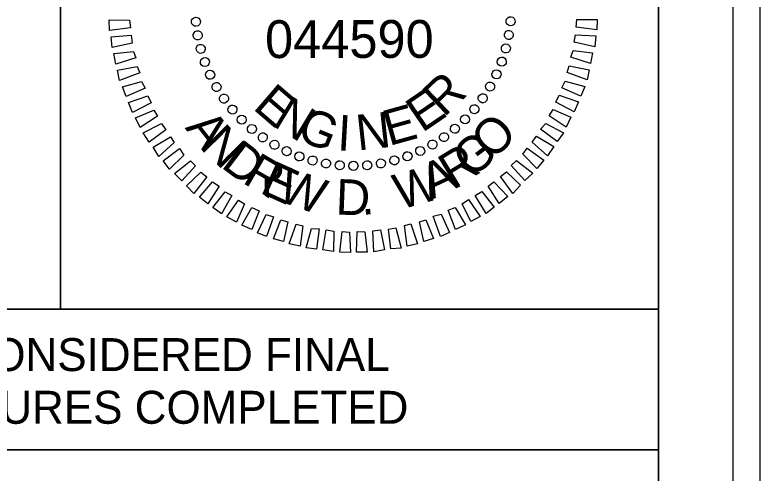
# Model space of a CAD drawing. Extents: x 2320980 to 2456309, y 595047 to 606177.
# Drawn here: x 2456020.58 to 2456045.51, y 596701.59 to 596716.89 of the extents above; entities that cross this region are included whole.
import ezdxf

# ---------------------------------------------------------------- set-up
doc = ezdxf.new("R2010")
doc.units = 0
for name, color, linetype in [('Default', 7, 'Continuous'), ('Prop Dimension', 7, 'Continuous'), ('Sheet Plan CELL', 7, 'Continuous'), ('Sheet Plot Border Inside CELL', 7, 'Continuous'), ('Sheet Plot Border Outside CELL', 7, 'Continuous'), ('Sheet Sticker Exception Certification CELL', 7, 'Continuous')]:
    doc.layers.add(name, color=color, linetype=linetype)

msp = doc.modelspace()

# ---------------------------------------------------------------- linework, layer by layer
at = {"layer": 'Default'}
for p, q in [((2456026.634, 596716.653), (2456026.634, 596716.653)), ((2456026.634, 596716.653), (2456026.634, 596716.653)), ((2456037.167, 596716.673), (2456037.167, 596716.673)), ((2456037.167, 596716.673), (2456037.167, 596716.673)), ((2456026.705, 596716.212), (2456026.705, 596716.212)), ((2456026.705, 596716.212), (2456026.705, 596716.212)), ((2456037.102, 596716.218), (2456037.102, 596716.218)), ((2456037.102, 596716.218), (2456037.102, 596716.218)), ((2456026.799, 596715.75), (2456026.799, 596715.75)), ((2456026.799, 596715.75), (2456026.799, 596715.75)), ((2456037.015, 596715.774), (2456037.015, 596715.774)), ((2456037.015, 596715.774), (2456037.015, 596715.774)), ((2456026.933, 596715.31), (2456026.933, 596715.31)), ((2456026.933, 596715.31), (2456026.933, 596715.31)), ((2456036.876, 596715.329), (2456036.876, 596715.329)), ((2456036.876, 596715.329), (2456036.876, 596715.329)), ((2456027.11, 596714.882), (2456027.11, 596714.882)), ((2456027.11, 596714.882), (2456027.11, 596714.882)), ((2456036.695, 596714.905), (2456036.695, 596714.905)), ((2456036.695, 596714.905), (2456036.695, 596714.905)), ((2456036.492, 596714.49), (2456036.492, 596714.49)), ((2456036.492, 596714.49), (2456036.492, 596714.49)), ((2456027.328, 596714.486), (2456027.328, 596714.486)), ((2456027.328, 596714.486), (2456027.328, 596714.486)), ((2456027.577, 596714.09), (2456027.577, 596714.09)), ((2456027.577, 596714.09), (2456027.577, 596714.09)), ((2456036.236, 596714.106), (2456036.236, 596714.106)), ((2456036.236, 596714.106), (2456036.236, 596714.106)), ((2456027.848, 596713.727), (2456027.848, 596713.727)), ((2456027.848, 596713.727), (2456027.848, 596713.727)), ((2456035.958, 596713.721), (2456035.958, 596713.721)), ((2456035.958, 596713.721), (2456035.958, 596713.721)), ((2456028.17, 596713.385), (2456028.17, 596713.385)), ((2456028.17, 596713.385), (2456028.17, 596713.385)), ((2456035.649, 596713.399), (2456035.649, 596713.399)), ((2456035.649, 596713.399), (2456035.649, 596713.399)), ((2456028.492, 596713.075), (2456028.492, 596713.075)), ((2456028.492, 596713.075), (2456028.492, 596713.075)), ((2456035.297, 596713.077), (2456035.297, 596713.077)), ((2456035.297, 596713.077), (2456035.297, 596713.077)), ((2456028.876, 596712.798), (2456028.876, 596712.798)), ((2456028.876, 596712.798), (2456028.876, 596712.798)), ((2456034.943, 596712.807), (2456034.943, 596712.807)), ((2456034.943, 596712.807), (2456034.943, 596712.807)), ((2456029.261, 596712.541), (2456029.261, 596712.541)), ((2456029.261, 596712.541), (2456029.261, 596712.541)), ((2456034.548, 596712.557), (2456034.548, 596712.557)), ((2456034.548, 596712.557), (2456034.548, 596712.557)), ((2456029.675, 596712.329), (2456029.675, 596712.329)), ((2456029.675, 596712.329), (2456029.675, 596712.329)), ((2456034.141, 596712.339), (2456034.141, 596712.339)), ((2456034.141, 596712.339), (2456034.141, 596712.339)), ((2456030.089, 596712.147), (2456030.089, 596712.147)), ((2456030.089, 596712.147), (2456030.089, 596712.147)), ((2456030.545, 596712.019), (2456030.545, 596712.019)), ((2456030.545, 596712.019), (2456030.545, 596712.019)), ((2456033.283, 596712.028), (2456033.283, 596712.028)), ((2456033.283, 596712.028), (2456033.283, 596712.028)), ((2456033.713, 596712.162), (2456033.713, 596712.162)), ((2456033.713, 596712.162), (2456033.713, 596712.162)), ((2456030.989, 596711.932), (2456030.989, 596711.932)), ((2456030.989, 596711.932), (2456030.989, 596711.932)), ((2456031.443, 596711.867), (2456031.443, 596711.867)), ((2456031.443, 596711.867), (2456031.443, 596711.867)), ((2456031.907, 596711.844), (2456031.907, 596711.844)), ((2456031.907, 596711.844), (2456031.907, 596711.844)), ((2456032.37, 596711.863), (2456032.37, 596711.863)), ((2456032.37, 596711.863), (2456032.37, 596711.863)), ((2456032.822, 596711.935), (2456032.822, 596711.935)), ((2456032.822, 596711.935), (2456032.822, 596711.935))]:
    msp.add_line(p, q, dxfattribs=at)
for points in [[(2456039.377, 596716.735), (2456040.062, 596716.738), (2456040.048, 596716.39), (2456039.351, 596716.482)], [(2456024.446, 596716.464), (2456023.753, 596716.367), (2456023.736, 596716.725), (2456024.421, 596716.717)], [(2456024.509, 596715.949), (2456023.837, 596715.799), (2456023.799, 596716.157), (2456024.472, 596716.212)], [(2456039.334, 596716.229), (2456040.009, 596716.189), (2456039.974, 596715.831), (2456039.286, 596715.986)], [(2456024.624, 596715.457), (2456023.964, 596715.244), (2456023.894, 596715.601), (2456024.556, 596715.666)], [(2456039.25, 596715.701), (2456039.904, 596715.629), (2456039.837, 596715.269), (2456039.18, 596715.478)], [(2456024.759, 596714.953), (2456024.08, 596714.698), (2456024.02, 596715.044), (2456024.671, 596715.173)], [(2456039.123, 596715.193), (2456039.789, 596715.057), (2456039.721, 596714.719), (2456039.053, 596714.97)], [(2456024.938, 596714.451), (2456024.3, 596714.165), (2456024.178, 596714.49), (2456024.817, 596714.67)], [(2456038.985, 596714.685), (2456039.641, 596714.507), (2456039.51, 596714.178), (2456038.873, 596714.461)], [(2456025.136, 596713.959), (2456024.521, 596713.632), (2456024.378, 596713.966), (2456025.027, 596714.189)], [(2456038.782, 596714.217), (2456039.43, 596713.988), (2456039.288, 596713.658), (2456038.671, 596713.983)], [(2456025.355, 596713.511), (2456024.773, 596713.131), (2456024.619, 596713.455), (2456025.225, 596713.709)], [(2456038.581, 596713.729), (2456039.176, 596713.477), (2456039.024, 596713.147), (2456038.448, 596713.526)], [(2456025.627, 596713.053), (2456025.077, 596712.642), (2456024.871, 596712.954), (2456025.486, 596713.261)], [(2456038.337, 596713.271), (2456038.933, 596712.956), (2456038.718, 596712.668), (2456038.162, 596713.078)], [(2456025.91, 596712.626), (2456025.402, 596712.163), (2456025.206, 596712.475), (2456025.79, 596712.824)], [(2456038.029, 596712.844), (2456038.604, 596712.497), (2456038.4, 596712.188), (2456037.885, 596712.641)], [(2456026.233, 596712.211), (2456025.757, 596711.738), (2456025.542, 596712.019), (2456026.092, 596712.429)], [(2456037.721, 596712.438), (2456038.276, 596712.038), (2456038.039, 596711.759), (2456037.566, 596712.246)], [(2456026.619, 596711.849), (2456026.165, 596711.346), (2456025.918, 596711.594), (2456026.458, 596712.015)], [(2456037.36, 596712.031), (2456037.905, 596711.61), (2456037.636, 596711.362), (2456037.184, 596711.859)], [(2456027.005, 596711.488), (2456026.573, 596710.932), (2456026.327, 596711.18), (2456026.802, 596711.642)], [(2456037.02, 596711.656), (2456037.491, 596711.202), (2456037.233, 596710.933), (2456036.822, 596711.494)], [(2456027.411, 596711.169), (2456027.033, 596710.583), (2456026.754, 596710.809), (2456027.198, 596711.313)], [(2456036.604, 596711.322), (2456037.067, 596710.825), (2456036.776, 596710.598), (2456036.407, 596711.17)], [(2456036.2, 596710.998), (2456036.61, 596710.468), (2456036.34, 596710.263), (2456035.981, 596710.857)], [(2456027.838, 596710.861), (2456027.492, 596710.244), (2456027.204, 596710.459), (2456027.615, 596710.984)], [(2456028.265, 596710.585), (2456027.992, 596709.968), (2456027.673, 596710.152), (2456028.063, 596710.708)], [(2456035.752, 596710.726), (2456036.141, 596710.165), (2456035.829, 596709.99), (2456035.544, 596710.585)], [(2456028.754, 596710.352), (2456028.503, 596709.726), (2456028.173, 596709.867), (2456028.51, 596710.463)], [(2456035.304, 596710.465), (2456035.652, 596709.881), (2456035.317, 596709.728), (2456035.074, 596710.366)], [(2456029.232, 596710.15), (2456029.002, 596709.493), (2456028.694, 596709.613), (2456028.988, 596710.23)], [(2456029.709, 596709.98), (2456029.564, 596709.324), (2456029.235, 596709.413), (2456029.476, 596710.049)], [(2456034.322, 596710.046), (2456034.586, 596709.43), (2456034.261, 596709.329), (2456034.112, 596709.979)], [(2456034.845, 596710.235), (2456035.119, 596709.629), (2456034.817, 596709.497), (2456034.572, 596710.167)], [(2456030.217, 596709.853), (2456030.125, 596709.167), (2456029.754, 596709.243), (2456029.995, 596709.901)], [(2456030.756, 596709.747), (2456030.674, 596709.071), (2456030.326, 596709.118), (2456030.503, 596709.764)], [(2456033.325, 596709.785), (2456033.507, 596709.104), (2456033.16, 596709.076), (2456033.074, 596709.738)], [(2456033.829, 596709.91), (2456034.052, 596709.251), (2456033.706, 596709.171), (2456033.609, 596709.854)], [(2456031.253, 596709.672), (2456031.234, 596708.987), (2456030.885, 596709.044), (2456030.999, 596709.709)], [(2456031.78, 596709.64), (2456031.804, 596708.956), (2456031.456, 596708.97), (2456031.527, 596709.656)], [(2456032.285, 596709.649), (2456032.361, 596708.967), (2456032.014, 596708.97), (2456032.033, 596709.656)], [(2456032.811, 596709.712), (2456032.95, 596709.041), (2456032.593, 596708.981), (2456032.559, 596709.676)]]:
    msp.add_lwpolyline(points, close=True, dxfattribs=at)
for centre, major_axis in [((2456026.638, 596716.665), (-0.151, -0.013)), ((2456037.163, 596716.68), (0.151, -0.013)), ((2456026.699, 596716.209), (-0.149, -0.027)), ((2456037.103, 596716.223), (0.149, -0.026)), ((2456026.799, 596715.759), (-0.146, -0.039)), ((2456037.004, 596715.773), (0.147, -0.039)), ((2456026.938, 596715.319), (-0.142, -0.052)), ((2456036.866, 596715.333), (0.143, -0.052)), ((2456027.115, 596714.894), (-0.137, -0.064)), ((2456036.691, 596714.907), (0.138, -0.064)), ((2456027.329, 596714.485), (-0.131, -0.076)), ((2456036.478, 596714.498), (0.131, -0.076)), ((2456027.577, 596714.097), (-0.124, -0.087)), ((2456036.231, 596714.109), (0.124, -0.087)), ((2456027.858, 596713.732), (-0.116, -0.098)), ((2456035.951, 596713.743), (0.116, -0.097)), ((2456028.17, 596713.393), (-0.107, -0.107)), ((2456035.64, 596713.403), (0.107, -0.107)), ((2456028.51, 596713.082), (-0.097, -0.116)), ((2456035.301, 596713.091), (0.098, -0.116)), ((2456028.876, 596712.802), (-0.087, -0.124)), ((2456034.936, 596712.81), (0.087, -0.124)), ((2456029.265, 596712.555), (-0.076, -0.131)), ((2456029.674, 596712.342), (-0.064, -0.138)), ((2456034.139, 596712.349), (0.064, -0.137)), ((2456034.548, 596712.562), (0.076, -0.131)), ((2456030.1, 596712.167), (-0.052, -0.143)), ((2456033.714, 596712.172), (0.052, -0.142)), ((2456030.54, 596712.029), (-0.039, -0.147)), ((2456030.99, 596711.93), (-0.026, -0.149)), ((2456031.447, 596711.87), (-0.013, -0.151)), ((2456031.907, 596711.851), (0, -0.152)), ((2456032.368, 596711.871), (0.013, -0.151)), ((2456032.824, 596711.932), (0.027, -0.149)), ((2456033.274, 596712.033), (0.039, -0.146))]:
    msp.add_ellipse(centre, major_axis=major_axis, ratio=0.999708, dxfattribs=at)
at = {"layer": 'Prop Dimension'}
msp.add_lwpolyline([(2455998.637, 596702.366), (2456042.107, 596702.366), (2456042.107, 596698.09), (2455998.637, 596698.09)], close=True, dxfattribs=at)
at = {"layer": 'Sheet Plan CELL'}
for points in [[(2455742.104, 596527.076), (2455742.099, 596737.071), (2456002.097, 596737.079), (2456002.099, 596707.066), (2456042.107, 596707.064), (2456042.107, 596527.076)], [(2456042.112, 596737.076), (2455742.104, 596737.076), (2455742.104, 596527.076), (2456042.107, 596527.076)], [(2456002.097, 596729.564), (2456022.107, 596729.564), (2456022.107, 596707.061), (2456002.099, 596707.066)], [(2456022.107, 596729.564), (2456042.104, 596729.566), (2456042.107, 596707.064), (2456022.107, 596707.061)]]:
    msp.add_lwpolyline(points, close=True, dxfattribs=at)
at = {"layer": 'Sheet Plot Border Inside CELL'}
msp.add_lwpolyline([(2455711.407, 596526.574), (2456044.604, 596526.576), (2456044.607, 596737.574), (2455711.407, 596737.574)], close=True, dxfattribs=at)
at = {"layer": 'Sheet Plot Border Outside CELL'}
msp.add_lwpolyline([(2455708.807, 596522.574), (2456045.507, 596522.574), (2456045.507, 596741.574), (2455708.807, 596741.574)], close=True, dxfattribs=at)
at = {"layer": 'Sheet Sticker Exception Certification CELL'}
for p, q in [((2456002.099, 596707.066), (2456042.107, 596707.066)), ((2456042.107, 596707.064), (2456042.107, 596702.364)), ((2456042.107, 596702.366), (2456002.099, 596702.366))]:
    msp.add_line(p, q, dxfattribs=at)

# ---------------------------------------------------------------- texts
at = {"layer": 'Default'}
for s, height, rotation, p in [('044590', 1.2638, 0.081, (2456028.951, 596715.451)), ('R', 1.188, 43.5624, (2456034.931, 596713.449)), ('E', 1.188, 319.3578, (2456028.51, 596713.771)), ('E', 1.188, 34.205, (2456034.203, 596712.94)), ('N', 1.188, 328.7149, (2456029.152, 596713.214)), ('E', 1.188, 15.4927, (2456033.095, 596712.509)), ('A', 1.188, 308.1238, (2456026.255, 596713.117)), ('G', 1.188, 338.0712, (2456029.962, 596712.755)), ('I', 1.188, 356.7822, (2456031.349, 596712.371)), ('N', 1.188, 6.1373, (2456032.055, 596712.363)), ('O', 1.188, 45.0203, (2456036.566, 596712.007)), ('N', 1.188, 314.6899, (2456026.751, 596712.497)), ('G', 1.188, 37.0537, (2456035.811, 596711.41)), ('D', 1.188, 322.6565, (2456027.443, 596711.828)), ('R', 1.188, 31.4977, (2456035.238, 596711.058)), ('R', 1.188, 329.9918, (2456028.156, 596711.302)), ('A', 1.188, 24.9316, (2456034.522, 596710.717)), ('E', 1.188, 335.5478, (2456028.738, 596710.967)), ('W', 1.188, 340.8282, (2456029.319, 596710.702)), ('W', 1.188, 15.6219, (2456033.45, 596710.377)), ('D', 1.188, 357.7142, (2456031.298, 596710.229)), ('.', 1.188, 5.0495, (2456032.184, 596710.208))]:
    msp.add_text(s, height=height, rotation=rotation, dxfattribs=at).set_placement(p)
at = {"layer": 'Sheet Sticker Exception Certification CELL'}
for s, p in [('DOCUMENT NOT CONSIDERED FINAL', (2456006.313, 596704.997)), ('UNLESS ALL SIGNATURES COMPLETED', (2456005.299, 596703.237))]:
    msp.add_text(s, height=1.1, dxfattribs=at).set_placement(p)

doc.saveas('drawing.dxf')
